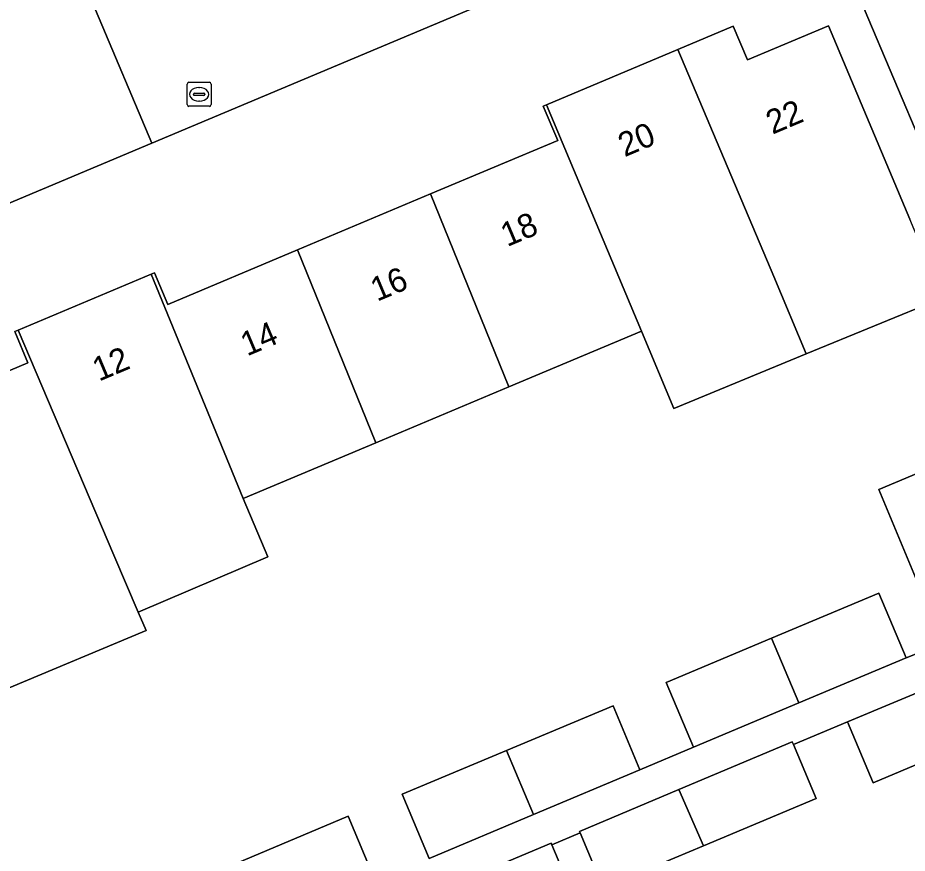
# Model space of a CAD drawing. Extents: x 157767 to 159172, y 387839 to 389425.
# Drawn here: x 158875.8 to 158912.85, y 388488.15 to 388522.96 of the extents above; entities that cross this region are included whole.
import ezdxf

# ---------------------------------------------------------------- set-up
doc = ezdxf.new("R2010")
doc.units = 0
for name, color, linetype in [('IMGEO_Brandkraan', 7, 'Continuous'), ('IMGEO_Erf', 7, 'Continuous'), ('IMGEO_Groenvoorziening', 7, 'Continuous'), ('IMGEO_Pand', 7, 'Continuous'), ('IMGEO_Pand_nummerreeks', 7, 'Continuous'), ('IMGEO_Voetpad_open', 7, 'Continuous')]:
    doc.layers.add(name, color=color, linetype=linetype)

msp = doc.modelspace()

# ---------------------------------------------------------------- linework, layer by layer
at = {"layer": 'IMGEO_Brandkraan'}
for p, q in [((158882.852, 388519.347), (158882.852, 388520.199)), ((158882.927, 388520.273), (158883.779, 388520.273)), ((158883.34, 388520.053), (158883.365, 388520.053)), ((158883.853, 388520.199), (158883.853, 388519.347)), ((158883.111, 388519.767), (158883.111, 388519.779)), ((158883.549, 388519.73), (158883.151, 388519.73)), ((158883.154, 388519.816), (158883.552, 388519.816)), ((158883.595, 388519.779), (158883.595, 388519.767)), ((158883.363, 388519.493), (158883.338, 388519.493)), ((158883.779, 388519.273), (158882.927, 388519.273))]:
    msp.add_line(p, q, dxfattribs=at)
for points in [[(158882.852, 388519.347), (158882.852, 388520.199)], [(158882.927, 388520.273), (158883.779, 388520.273)], [(158883.853, 388520.199), (158883.853, 388519.347)], [(158883.779, 388519.273), (158882.927, 388519.273)]]:
    msp.add_lwpolyline(points, dxfattribs=at)
for centre, radius, start, end in [((158882.929, 388520.197), 0.0765, 91.552, 178.448), ((158882.929, 388520.197), 0.0765, 91.552, 178.448), ((158883.777, 388520.197), 0.0765, 1.552, 88.448), ((158883.777, 388520.197), 0.0765, 1.552, 88.448), ((158883.151, 388519.776), 0.0403, 85.8775, 175.7526), ((158883.148, 388519.766), 0.0366, 178.938, 274.7102), ((158883.552, 388519.773), 0.043, 264.8664, 352.4533), ((158883.556, 388519.778), 0.0386, 1.7309, 96.639), ((158882.929, 388519.349), 0.0765, 181.552, 268.448), ((158882.929, 388519.349), 0.0765, 181.552, 268.448), ((158883.777, 388519.349), 0.0765, 271.552, 358.448), ((158883.777, 388519.349), 0.0765, 271.552, 358.448)]:
    msp.add_arc(centre, radius, start, end, dxfattribs=at)
for centre, major_axis, ratio, start_param, end_param in [((158883.339, 388519.773), (-0.387, 0.002), 0.722429, 4.712389, 7.853982), ((158883.364, 388519.773), (-0.39, 0.002), 0.717154, 1.570796, 4.712389)]:
    msp.add_ellipse(centre, major_axis=major_axis, ratio=ratio, start_param=start_param, end_param=end_param, dxfattribs=at)
at = {"layer": 'IMGEO_Erf'}
for points in [[(158920.938, 388500), (158908.589, 388529.187), (158881.379, 388517.74), (158869.718, 388512.834), (158845.021, 388502.443), (158857.39, 388473.042)], [(158870.851, 388506.328), (158876.222, 388508.587), (158875.677, 388509.885), (158875.813, 388509.942), (158881.357, 388512.273), (158881.493, 388512.33), (158882.045, 388511.018), (158887.456, 388513.294), (158892.997, 388515.624), (158898.293, 388517.851), (158897.69, 388519.283), (158897.829, 388519.341), (158903.295, 388521.639), (158905.601, 388522.609), (158906.191, 388521.208), (158909.57, 388522.629), (158912.959, 388514.569)], [(158914.334, 388511.299), (158908.645, 388508.958), (158903.131, 388506.689), (158901.782, 388509.908), (158896.248, 388507.581), (158890.708, 388505.251), (158885.186, 388502.929), (158886.22, 388500.5), (158880.816, 388498.198), (158881.139, 388497.439), (158875.443, 388495.044)], [(158913.269, 388499.481), (158911.668, 388503.301), (158913.754, 388504.176)], [(158892.935, 388487.935), (158891.813, 388490.607), (158896.152, 388492.429), (158900.594, 388494.294), (158901.716, 388491.622), (158903.94, 388492.578), (158902.812, 388495.267), (158907.195, 388497.108), (158911.673, 388498.988), (158912.802, 388496.299), (158913.975, 388496.753)], [(158929.837, 388478.59), (158921.625, 388498.346), (158919.076, 388497.276), (158920.137, 388494.746), (158915.784, 388492.919), (158911.429, 388491.091), (158910.368, 388493.621), (158908.106, 388492.683), (158909.052, 388490.43), (158904.362, 388488.461), (158900.181, 388486.705), (158899.219, 388488.997), (158898.044, 388488.509), (158898.944, 388486.364)], [(158884.917, 388487.741), (158889.563, 388489.692), (158890.675, 388487.045)]]:
    msp.add_lwpolyline(points, dxfattribs=at)
at = {"layer": 'IMGEO_Groenvoorziening'}
msp.add_lwpolyline([(158913.068, 388531.071), (158909.679, 388529.646), (158908.589, 388529.187), (158920.938, 388500), (158921.05, 388499.73), (158921.113, 388499.578), (158922.106, 388500), (158924.736, 388501.117)], close=True, dxfattribs=at)
at = {"layer": 'IMGEO_Pand'}
for points in [[(158909.57, 388522.629), (158906.191, 388521.208), (158905.601, 388522.609), (158903.295, 388521.639), (158907.288, 388512.184), (158908.645, 388508.958), (158914.334, 388511.299), (158912.959, 388514.569)], [(158897.829, 388519.341), (158901.782, 388509.908), (158903.131, 388506.689), (158908.645, 388508.958), (158907.288, 388512.184), (158903.295, 388521.639)], [(158897.829, 388519.341), (158897.69, 388519.283), (158898.293, 388517.851), (158892.997, 388515.624), (158896.248, 388507.581), (158901.782, 388509.908)], [(158896.248, 388507.581), (158892.997, 388515.624), (158887.456, 388513.294), (158890.708, 388505.251)], [(158885.186, 388502.929), (158890.708, 388505.251), (158887.456, 388513.294), (158882.045, 388511.018), (158881.493, 388512.33), (158881.357, 388512.273)], [(158881.357, 388512.273), (158875.813, 388509.942), (158879.805, 388500.572), (158880.816, 388498.198), (158886.22, 388500.5), (158885.186, 388502.929)], [(158875.813, 388509.942), (158875.677, 388509.885), (158876.222, 388508.587), (158870.851, 388506.328), (158873.482, 388500.002), (158874.221, 388498.224), (158874.123, 388498.183), (158875.443, 388495.044), (158881.139, 388497.439), (158880.816, 388498.198), (158879.805, 388500.572)], [(158911.668, 388503.301), (158913.269, 388499.481), (158914.508, 388500), (158915.356, 388500.355), (158913.754, 388504.176)], [(158907.195, 388497.108), (158908.331, 388494.422), (158912.802, 388496.299), (158911.673, 388498.988)], [(158907.195, 388497.108), (158902.812, 388495.267), (158903.94, 388492.578), (158908.331, 388494.422)], [(158915.784, 388492.919), (158914.722, 388495.448), (158910.368, 388493.621), (158911.429, 388491.091)], [(158896.152, 388492.429), (158897.285, 388489.761), (158901.716, 388491.622), (158900.594, 388494.294)], [(158908.106, 388492.683), (158908.062, 388492.788), (158903.338, 388490.804), (158904.362, 388488.461), (158909.052, 388490.43)], [(158896.152, 388492.429), (158891.813, 388490.607), (158892.935, 388487.935), (158897.285, 388489.761)], [(158903.338, 388490.804), (158899.191, 388489.063), (158899.219, 388488.997), (158900.181, 388486.705), (158904.362, 388488.461)], [(158890.675, 388487.045), (158889.563, 388489.692), (158884.917, 388487.741), (158885.98, 388485.074)], [(158898.044, 388488.509), (158898.019, 388488.568), (158895.739, 388487.611), (158896.664, 388485.407), (158898.944, 388486.364)]]:
    msp.add_lwpolyline(points, close=True, dxfattribs=at)
at = {"layer": 'IMGEO_Voetpad_open'}
for points in [[(158868.969, 388514.614), (158869.718, 388512.834), (158881.379, 388517.74), (158879.035, 388523.296), (158877.046, 388528.002), (158876.815, 388527.904), (158849.228, 388593.301)], [(158895.739, 388487.611), (158898.019, 388488.568), (158898.044, 388488.509), (158899.219, 388488.997), (158899.191, 388489.063), (158903.338, 388490.804), (158908.062, 388492.788), (158908.106, 388492.683), (158910.368, 388493.621), (158914.722, 388495.448), (158919.076, 388497.276), (158921.625, 388498.346), (158921.566, 388498.488), (158921.113, 388499.578), (158921.05, 388499.73), (158918.302, 388498.567), (158913.975, 388496.753), (158912.802, 388496.299), (158908.331, 388494.422), (158903.94, 388492.578), (158901.716, 388491.622), (158897.285, 388489.761), (158892.935, 388487.935)]]:
    msp.add_lwpolyline(points, dxfattribs=at)
msp.add_lwpolyline([(158908.589, 388529.187), (158909.679, 388529.646), (158907.321, 388535.256), (158879.035, 388523.296), (158881.379, 388517.74)], close=True, dxfattribs=at)

# ---------------------------------------------------------------- texts
at = {"layer": 'IMGEO_Pand_nummerreeks'}
for s, rotation, p in [('22', 22.8094, (158907.235, 388518.089)), ('20', 22.8027, (158901.074, 388517.148)), ('18', 22.8089, (158896.181, 388513.405)), ('16', 22.8089, (158890.762, 388511.126)), ('14', 22.8089, (158885.346, 388508.849)), ('12', 22.8037, (158879.176, 388507.798))]:
    msp.add_text(s, height=1, rotation=rotation, dxfattribs=at).set_placement(p)

doc.saveas('drawing.dxf')
